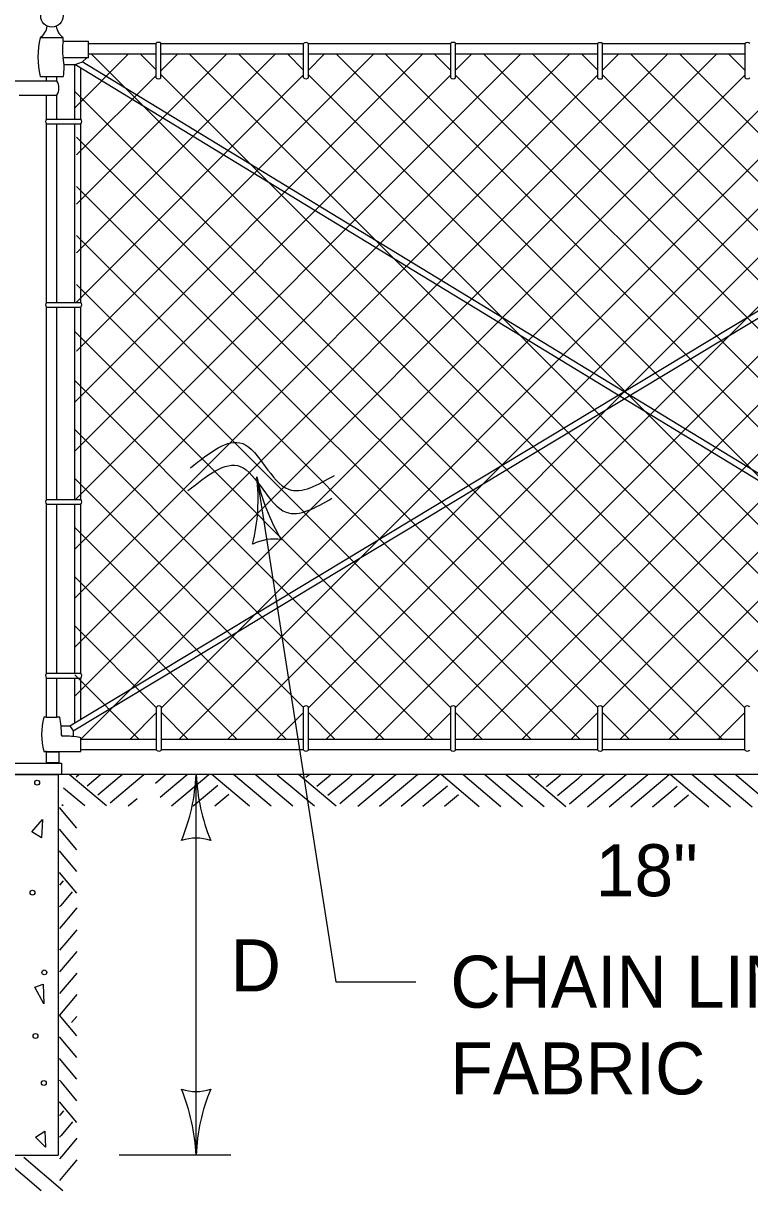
# Model space of a CAD drawing. Extents: x 49973.1 to 50021, y 49987.6 to 50015.4.
# Drawn here: x 49977.343 to 49978.181, y 50011.109 to 50012.456 of the extents above; entities that cross this region are included whole.
import ezdxf

# ---------------------------------------------------------------- set-up
doc = ezdxf.new("R2010")
doc.units = 0
for name, color, linetype in [('Level 1', 7, 'Continuous'), ('Level 2', 7, 'Continuous'), ('Level 3', 7, 'Continuous'), ('Level 6', 7, 'Continuous')]:
    doc.layers.add(name, color=color, linetype=linetype)

msp = doc.modelspace()

# ---------------------------------------------------------------- linework, layer by layer
at = {"layer": 'Level 1'}
for p, q in [((49977.4181, 50012.4351), (49977.3889, 50012.4351)), ((49977.4181, 50012.4161), (49977.4181, 50012.4351)), ((49977.4963, 50012.4322), (49977.4181, 50012.4322)), ((49977.496, 50012.3931), (49977.496, 50012.4328)), ((49977.5015, 50012.3931), (49977.5015, 50012.4328)), ((49977.6664, 50012.4322), (49977.5015, 50012.4322)), ((49977.6663, 50012.393), (49977.6663, 50012.4327)), ((49977.6718, 50012.393), (49977.6718, 50012.4327)), ((49977.8358, 50012.4322), (49977.6718, 50012.4322)), ((49977.8361, 50012.3931), (49977.8361, 50012.4328)), ((49978.0058, 50012.4322), (49977.8414, 50012.4322)), ((49977.8416, 50012.3931), (49977.8416, 50012.4328)), ((49978.0057, 50012.3928), (49978.0057, 50012.4325)), ((49978.0112, 50012.3928), (49978.0112, 50012.4325)), ((49978.1759, 50012.4322), (49978.0113, 50012.4322)), ((49978.1757, 50012.393), (49978.1757, 50012.4327)), ((49977.4181, 50012.4161), (49977.3889, 50012.4161)), ((49977.4022, 50012.3584), (49977.464, 50012.4202)), ((49977.4022, 50011.7362), (49978.0862, 50012.4202)), ((49977.4022, 50011.6796), (49978.1428, 50012.4202)), ((49977.4022, 50011.8492), (49977.9732, 50012.4202)), ((49977.4022, 50011.9058), (49977.9166, 50012.4202)), ((49977.4022, 50012.019), (49977.8034, 50012.4202)), ((49977.4044, 50012.2474), (49977.5772, 50012.4202)), ((49977.4044, 50012.191), (49977.6336, 50012.4202)), ((49977.4044, 50012.0778), (49977.7468, 50012.4202)), ((49977.411, 50012.4114), (49977.4162, 50012.4161)), ((49977.496, 50012.4202), (49977.4181, 50012.4202)), ((49977.4215, 50012.4202), (49978.1755, 50011.6662)), ((49977.4781, 50012.4202), (49977.496, 50012.4024)), ((49977.5015, 50012.4011), (49977.5206, 50012.4202)), ((49977.6663, 50012.4202), (49977.5015, 50012.4202)), ((49977.5022, 50011.6663), (49978.256, 50012.4202)), ((49977.5222, 50011.6298), (49978.3126, 50012.4202)), ((49977.5348, 50012.4202), (49978.3255, 50011.6298)), ((49977.5914, 50012.4202), (49978.3451, 50011.6668)), ((49977.648, 50012.4202), (49977.6663, 50012.4019)), ((49977.6718, 50012.4018), (49977.6902, 50012.4202)), ((49977.8363, 50012.4202), (49977.6718, 50012.4202)), ((49977.6718, 50011.6664), (49978.4256, 50012.4202)), ((49977.6918, 50011.6298), (49978.4822, 50012.4202)), ((49977.7044, 50012.4202), (49978.4946, 50011.6298)), ((49977.7609, 50012.4202), (49978.5149, 50011.6664)), ((49977.8175, 50012.4202), (49977.8361, 50012.4016)), ((49978.0058, 50012.4202), (49977.8414, 50012.4202)), ((49977.8416, 50012.4018), (49977.86, 50012.4202)), ((49977.8416, 50011.6665), (49978.5954, 50012.4202)), ((49977.8616, 50011.6298), (49978.6496, 50012.4178)), ((49977.8742, 50012.4202), (49978.6567, 50011.638)), ((49977.9307, 50012.4202), (49978.6567, 50011.6939)), ((49977.9873, 50012.4202), (49978.0057, 50012.4018)), ((49978.0112, 50012.4018), (49978.0296, 50012.4202)), ((49978.1756, 50012.4202), (49978.0113, 50012.4202)), ((49978.044, 50012.4202), (49978.6567, 50011.8072)), ((49978.1004, 50012.4202), (49978.6567, 50011.8637)), ((49978.157, 50012.4202), (49978.1757, 50012.4015)), ((49977.3899, 50012.4084), (49977.4027, 50012.4082)), ((49977.3965, 50011.6456), (49978.6588, 50012.4061)), ((49977.4022, 50012.3453), (49977.4022, 50012.4082)), ((49978.6581, 50011.6442), (49977.4024, 50012.4082)), ((49977.4027, 50012.4082), (49977.411, 50012.4114)), ((49977.4092, 50012.3454), (49977.4092, 50012.4041)), ((49978.6612, 50011.6505), (49977.4109, 50012.4113)), ((49977.2979, 50012.3894), (49977.3816, 50012.3894)), ((49977.3623, 50012.3947), (49977.3891, 50012.3947)), ((49977.3696, 50012.3894), (49977.3696, 50012.3947)), ((49977.3816, 50012.3894), (49977.3816, 50012.3947)), ((49977.4003, 50011.6397), (49978.6626, 50012.4002)), ((49977.4022, 50011.7928), (49978.0057, 50012.3963)), ((49977.4022, 50011.9624), (49977.8361, 50012.3963)), ((49977.4044, 50012.1344), (49977.6663, 50012.3963)), ((49977.4044, 50012.304), (49977.496, 50012.3956)), ((49977.409, 50011.6298), (49978.1757, 50012.3965)), ((49977.5015, 50012.3969), (49978.269, 50011.6298)), ((49977.5786, 50011.6298), (49978.3457, 50012.3969)), ((49977.6718, 50012.3965), (49978.4388, 50011.6298)), ((49977.7484, 50011.6298), (49978.5143, 50012.3957)), ((49977.8416, 50012.3962), (49978.6083, 50011.6298)), ((49978.0112, 50012.3963), (49978.6567, 50011.7508)), ((49977.4022, 50012.3773), (49978.1497, 50011.6298)), ((49977.3381, 50012.3729), (49977.3816, 50012.3729)), ((49977.3696, 50012.3453), (49977.3696, 50012.3729)), ((49977.3816, 50012.3453), (49977.3816, 50012.3729)), ((49977.918, 50011.6298), (49978.6544, 50012.3662)), ((49977.3695, 50012.3453), (49977.4092, 50012.3453)), ((49977.3695, 50012.3398), (49977.4092, 50012.3398)), ((49977.3696, 50012.134), (49977.3696, 50012.3398)), ((49977.3816, 50012.1341), (49977.3816, 50012.3398)), ((49977.4022, 50012.134), (49977.4022, 50012.3398)), ((49977.4092, 50012.1341), (49977.4092, 50012.3398)), ((49977.4044, 50012.3244), (49978.0995, 50011.6298)), ((49978.0112, 50011.6665), (49978.6544, 50012.3096)), ((49977.4044, 50012.2678), (49978.0057, 50011.6666)), ((49978.0312, 50011.6298), (49978.6544, 50012.253)), ((49977.4044, 50012.2112), (49977.9856, 50011.6298)), ((49978.0878, 50011.6298), (49978.6544, 50012.1964)), ((49977.4044, 50012.1546), (49977.929, 50011.6298)), ((49977.3696, 50012.134), (49977.4093, 50012.134)), ((49977.3696, 50012.1285), (49977.4093, 50012.1285)), ((49977.3696, 50011.9065), (49977.3696, 50012.1285)), ((49977.3816, 50011.9065), (49977.3816, 50012.1285)), ((49977.4022, 50011.9065), (49977.4022, 50012.1285)), ((49977.4092, 50011.9065), (49977.4092, 50012.1286)), ((49977.4022, 50012.1004), (49977.8361, 50011.6663)), ((49977.4022, 50012.0438), (49977.816, 50011.6298)), ((49977.4022, 50011.9872), (49977.7594, 50011.6298)), ((49977.4022, 50011.9306), (49977.6663, 50011.6665)), ((49977.3695, 50011.9065), (49977.4092, 50011.9065)), ((49977.3695, 50011.901), (49977.4092, 50011.901)), ((49977.3696, 50011.7062), (49977.3696, 50011.9009)), ((49977.3816, 50011.7061), (49977.3816, 50011.9009)), ((49977.4022, 50011.706), (49977.4022, 50011.9009)), ((49977.4092, 50011.706), (49977.4092, 50011.901)), ((49977.4022, 50011.8741), (49977.6464, 50011.6298)), ((49977.4022, 50011.8174), (49977.5898, 50011.6298)), ((49977.4022, 50011.7608), (49977.4967, 50011.6663)), ((49977.3696, 50011.6554), (49977.3696, 50011.7006)), ((49977.3697, 50011.7061), (49977.4094, 50011.7061)), ((49977.3697, 50011.7006), (49977.4094, 50011.7006)), ((49977.3816, 50011.6554), (49977.3816, 50011.7005)), ((49977.4022, 50011.7042), (49977.4766, 50011.6298)), ((49977.4022, 50011.649), (49977.4022, 50011.7005)), ((49977.4092, 50011.6533), (49977.4092, 50011.7005)), ((49977.4656, 50011.6298), (49977.4967, 50011.6609)), ((49977.4967, 50011.6173), (49977.4967, 50011.6675)), ((49977.5022, 50011.6173), (49977.5022, 50011.6675)), ((49977.5022, 50011.6608), (49977.5332, 50011.6298)), ((49977.6352, 50011.6298), (49977.6663, 50011.6609)), ((49977.6663, 50011.6173), (49977.6663, 50011.6675)), ((49977.6718, 50011.6173), (49977.6718, 50011.6675)), ((49977.6718, 50011.661), (49977.7029, 50011.6298)), ((49977.805, 50011.6298), (49977.8361, 50011.6609)), ((49977.8361, 50011.6173), (49977.8361, 50011.6675)), ((49977.8416, 50011.6173), (49977.8416, 50011.6675)), ((49977.8416, 50011.6609), (49977.8726, 50011.6298)), ((49977.9746, 50011.6298), (49978.0057, 50011.6609)), ((49978.0057, 50011.6173), (49978.0057, 50011.6675)), ((49978.0112, 50011.6173), (49978.0112, 50011.6675)), ((49978.0112, 50011.661), (49978.0424, 50011.6298)), ((49978.1444, 50011.6298), (49978.1755, 50011.6609)), ((49978.1755, 50011.6173), (49978.1755, 50011.6675)), ((49977.3696, 50011.6554), (49977.3664, 50011.6554)), ((49977.3696, 50011.6554), (49977.3816, 50011.6554)), ((49977.3849, 50011.6554), (49977.3816, 50011.6554)), ((49977.3863, 50011.6456), (49977.3966, 50011.6456)), ((49977.3966, 50011.6456), (49977.4004, 50011.6397)), ((49977.4004, 50011.6397), (49977.4005, 50011.6331)), ((49977.4967, 50011.6298), (49977.4091, 50011.6298)), ((49977.4092, 50011.6278), (49977.4092, 50011.6317)), ((49977.4092, 50011.6158), (49977.4092, 50011.6278)), ((49977.6663, 50011.6298), (49977.5022, 50011.6298)), ((49977.8361, 50011.6298), (49977.6718, 50011.6298)), ((49978.0057, 50011.6298), (49977.8416, 50011.6298)), ((49978.1755, 50011.6298), (49978.0112, 50011.6298)), ((49977.3664, 50011.6158), (49977.4092, 50011.6158)), ((49977.3696, 50011.6158), (49977.3686, 50011.6158)), ((49977.4967, 50011.6178), (49977.4091, 50011.6178)), ((49977.6663, 50011.6178), (49977.5022, 50011.6178)), ((49977.8361, 50011.6178), (49977.6718, 50011.6178)), ((49978.0057, 50011.6178), (49977.8416, 50011.6178)), ((49978.1755, 50011.6178), (49978.0112, 50011.6178)), ((49977.2529, 50011.5893), (49977.3829, 50011.5893)), ((49977.3829, 50011.5893), (49977.3829, 50011.1502)), ((49978.6782, 50011.5893), (49977.3829, 50011.5893)), ((49977.4388, 50011.5531), (49977.3959, 50011.5892)), ((49977.4038, 50011.5866), (49977.4069, 50011.5892)), ((49977.4165, 50011.5764), (49977.4319, 50011.5892)), ((49977.429, 50011.5659), (49977.4536, 50011.5865)), ((49977.4429, 50011.5565), (49977.4752, 50011.5836)), ((49977.4536, 50011.5865), (49977.4569, 50011.5892)), ((49977.4752, 50011.5836), (49977.482, 50011.5892)), ((49977.4953, 50011.5794), (49977.507, 50011.5892)), ((49977.5009, 50011.5632), (49977.532, 50011.5892)), ((49977.5138, 50011.5531), (49977.5569, 50011.5892)), ((49977.5138, 50011.5531), (49977.5569, 50011.5892)), ((49977.6039, 50011.5526), (49977.5604, 50011.5892)), ((49977.6289, 50011.5526), (49977.5854, 50011.5892)), ((49977.6539, 50011.5526), (49977.6104, 50011.5892)), ((49977.6789, 50011.5526), (49977.6359, 50011.5887)), ((49977.7039, 50011.5526), (49977.6604, 50011.5892)), ((49977.6689, 50011.5861), (49977.6726, 50011.5892)), ((49977.6816, 50011.5759), (49977.6973, 50011.589)), ((49977.6941, 50011.5654), (49977.7187, 50011.586)), ((49977.708, 50011.556), (49977.7403, 50011.5831)), ((49977.7187, 50011.586), (49977.7226, 50011.5892)), ((49977.7289, 50011.5526), (49977.7727, 50011.5892)), ((49977.7403, 50011.5831), (49977.7477, 50011.5892)), ((49977.7539, 50011.5526), (49977.7977, 50011.5892)), ((49977.7789, 50011.5526), (49977.8226, 50011.5892)), ((49977.869, 50011.5521), (49977.8249, 50011.5892)), ((49977.894, 50011.5521), (49977.8499, 50011.5892)), ((49977.919, 50011.5521), (49977.8749, 50011.5892)), ((49977.901, 50011.5882), (49977.8999, 50011.5892)), ((49977.944, 50011.5521), (49977.901, 50011.5882)), ((49977.969, 50011.5521), (49977.9249, 50011.5892)), ((49977.934, 50011.5856), (49977.9383, 50011.5892)), ((49977.9467, 50011.5754), (49977.9624, 50011.5885)), ((49977.9592, 50011.5649), (49977.9838, 50011.5855)), ((49977.9624, 50011.5885), (49977.9633, 50011.5892)), ((49977.9731, 50011.5555), (49978.0054, 50011.5826)), ((49977.9838, 50011.5855), (49977.9883, 50011.5892)), ((49977.994, 50011.5521), (49978.0384, 50011.5892)), ((49978.0054, 50011.5826), (49978.0134, 50011.5892)), ((49978.019, 50011.5521), (49978.0634, 50011.5892)), ((49978.044, 50011.5521), (49978.0883, 50011.5892)), ((49978.1341, 50011.5516), (49978.0894, 50011.5892)), ((49978.1591, 50011.5516), (49978.1144, 50011.5892)), ((49978.1841, 50011.5516), (49978.1394, 50011.5892)), ((49978.1661, 50011.5877), (49978.1644, 50011.5892)), ((49978.2091, 50011.5516), (49978.1661, 50011.5877)), ((49977.4138, 50011.5531), (49977.3892, 50011.5737)), ((49977.5388, 50011.5531), (49977.5672, 50011.5769)), ((49977.5638, 50011.5531), (49977.5801, 50011.5668)), ((49977.8039, 50011.5526), (49977.8323, 50011.5764)), ((49977.8289, 50011.5526), (49977.8452, 50011.5663)), ((49978.069, 50011.5521), (49978.0974, 50011.5759)), ((49978.094, 50011.5521), (49978.1103, 50011.5658)), ((49977.3888, 50011.5531), (49977.3875, 50011.5542)), ((49977.4638, 50011.5531), (49977.4742, 50011.5618)), ((49977.4047, 50011.5275), (49977.3848, 50011.5512)), ((49977.4047, 50011.5025), (49977.3848, 50011.5262)), ((49977.3863, 50011.4995), (49977.3848, 50011.5012)), ((49977.4047, 50011.4775), (49977.3863, 50011.4995)), ((49977.4047, 50011.4525), (49977.3848, 50011.4762)), ((49977.3889, 50011.4665), (49977.3847, 50011.4615)), ((49977.3991, 50011.4538), (49977.386, 50011.4381)), ((49977.386, 50011.4381), (49977.3848, 50011.4366)), ((49977.4047, 50011.4354), (49977.389, 50011.4167)), ((49977.389, 50011.4167), (49977.3848, 50011.4116)), ((49977.4047, 50011.4103), (49977.3919, 50011.3951)), ((49977.3919, 50011.3951), (49977.3848, 50011.3865)), ((49977.4047, 50011.3853), (49977.3848, 50011.3615)), ((49977.4047, 50011.3603), (49977.3848, 50011.3365)), ((49977.4047, 50011.3354), (49977.3848, 50011.3117)), ((49977.4047, 50011.288), (49977.3848, 50011.3117)), ((49977.4047, 50011.3103), (49977.3986, 50011.3031)), ((49977.4047, 50011.263), (49977.3848, 50011.2867)), ((49977.4047, 50011.238), (49977.3848, 50011.2617)), ((49977.3868, 50011.2344), (49977.3848, 50011.2367)), ((49977.4047, 50011.213), (49977.3868, 50011.2344)), ((49977.4047, 50011.188), (49977.3848, 50011.2117)), ((49977.3852, 50011.1964), (49977.3848, 50011.1959)), ((49977.3894, 50011.2014), (49977.3852, 50011.1964)), ((49977.3996, 50011.1887), (49977.3865, 50011.173)), ((49977.3865, 50011.173), (49977.3848, 50011.1709)), ((49977.4047, 50011.1697), (49977.3895, 50011.1516)), ((49977.2529, 50011.1502), (49977.3829, 50011.1502)), ((49977.3895, 50011.1516), (49977.3848, 50011.1459)), ((49977.3636, 50011.1092), (49977.3183, 50011.1473)), ((49977.3886, 50011.1092), (49977.3433, 50011.1473)), ((49977.4047, 50011.1446), (49977.3924, 50011.13)), ((49977.3924, 50011.13), (49977.3848, 50011.1208))]:
    msp.add_line(p, q, dxfattribs=at)
msp.add_lwpolyline([(49977.3889, 50012.4351), (49977.3889, 50012.4393), (49977.3623, 50012.4393)], dxfattribs=at)
for points in [[(49977.3697, 50011.6026), (49977.3697, 50011.6156), (49977.3838, 50011.6156), (49977.3838, 50011.6026)], [(49977.2813, 50011.5893), (49977.2813, 50011.6024), (49977.3868, 50011.6024), (49977.3868, 50011.5893)], [(49977.3527, 50011.523), (49977.3651, 50011.5374), (49977.3637, 50011.5162)], [(49977.3561, 50011.3439), (49977.3657, 50011.3474), (49977.3664, 50011.3247)], [(49977.3568, 50011.171), (49977.3678, 50011.1779), (49977.3685, 50011.1594)]]:
    msp.add_lwpolyline(points, close=True, dxfattribs=at)
for centre, radius in [((49977.3759, 50012.4644), 0.013), ((49977.3589, 50011.5799), 0.00279), ((49977.3534, 50011.453), 0.00279), ((49977.3671, 50011.361), 0.00279), ((49977.3569, 50011.2876), 0.00279), ((49977.3665, 50011.2334), 0.00279)]:
    msp.add_circle(centre, radius, dxfattribs=at)
for centre, radius, start, end in [((49977.351, 50012.4555), 0.0197, 305.1337, 351.7381), ((49977.4003, 50012.4555), 0.0197, 188.9769, 234.8663), ((49977.4604, 50012.417), 0.1006, 167.1929, 192.8056), ((49977.4334, 50012.4256), 0.0455, 167.94, 192.0471), ((49977.4988, 50012.4296), 0.00424, 49.8072, 130.5105), ((49977.6691, 50012.4295), 0.00424, 49.8072, 130.5105), ((49977.8389, 50012.4296), 0.00424, 49.8072, 130.5105), ((49978.0085, 50012.4293), 0.00424, 49.8072, 130.5105), ((49978.1785, 50012.4295), 0.00424, 49.8072, 130.5105), ((49977.3324, 50012.4049), 0.0576, 349.8438, 11.2436), ((49977.3673, 50012.3812), 0.0166, 330.1626, 29.8393), ((49977.4988, 50012.3961), 0.00408, 227.6835, 312.675), ((49977.6691, 50012.396), 0.00408, 227.6835, 312.675), ((49977.8389, 50012.3961), 0.00408, 227.6835, 312.675), ((49978.0085, 50012.3958), 0.00408, 227.6835, 312.675), ((49978.1785, 50012.396), 0.00408, 227.6835, 312.675), ((49977.3725, 50012.3426), 0.00408, 137.6835, 222.675), ((49977.406, 50012.3426), 0.00424, 319.8072, 40.5105), ((49977.3726, 50012.1313), 0.00408, 137.6835, 222.675), ((49977.4061, 50012.1313), 0.00424, 319.8072, 40.5105), ((49977.3725, 50011.9038), 0.00408, 137.6835, 222.675), ((49977.406, 50011.9038), 0.00424, 319.8072, 40.5105), ((49977.3727, 50011.7034), 0.00408, 137.6835, 222.675), ((49977.4062, 50011.7034), 0.00424, 319.8072, 40.5105), ((49977.4995, 50011.6643), 0.00424, 49.4895, 130.1928), ((49977.6691, 50011.6643), 0.00424, 49.4895, 130.1928), ((49977.8389, 50011.6643), 0.00424, 49.4895, 130.1928), ((49978.0085, 50011.6643), 0.00424, 49.4895, 130.1928), ((49978.1783, 50011.6643), 0.00424, 49.4895, 130.1928), ((49977.4432, 50011.6356), 0.0793, 165.5423, 194.4548), ((49977.2945, 50011.6374), 0.0923, 358.48, 11.2832), ((49977.3887, 50011.6355), 0.00206, 195.7264, 250.6739), ((49977.3913, 50011.5448), 0.0888, 78.3626, 92.1259), ((49977.4995, 50011.6203), 0.00408, 227.325, 312.3165), ((49977.6691, 50011.6203), 0.00408, 227.325, 312.3165), ((49977.8389, 50011.6203), 0.00408, 227.325, 312.3165), ((49978.0085, 50011.6203), 0.00408, 227.325, 312.3165), ((49978.1783, 50011.6203), 0.00408, 227.325, 312.3165)]:
    msp.add_arc(centre, radius, start, end, dxfattribs=at)
at = {"layer": 'Level 3'}
for p, q in [((49977.6124, 50011.9328), (49977.7035, 50011.3503)), ((49977.5422, 50011.1502), (49977.5422, 50011.5893)), ((49977.7035, 50011.3503), (49977.7957, 50011.3503)), ((49977.5822, 50011.1502), (49977.4536, 50011.1502))]:
    msp.add_line(p, q, dxfattribs=at)
for centre, radius, start, end in [((49977.3915, 50011.9075), 0.2223, 346.3498, 6.5333), ((49977.8405, 50011.9801), 0.233, 191.7211, 210.971), ((49977.6322, 50011.8061), 0.0548, 81.0326, 116.755), ((49977.3201, 50011.5985), 0.2223, 337.456, 357.6395), ((49977.775, 50011.6008), 0.233, 182.8273, 202.0772), ((49977.5422, 50011.4611), 0.0548, 72.1388, 107.8612), ((49977.5422, 50011.2784), 0.0548, 252.1388, 287.8612), ((49977.3095, 50011.1387), 0.233, 2.8273, 22.0772), ((49977.7644, 50011.1411), 0.2223, 157.456, 177.6395)]:
    msp.add_arc(centre, radius, start, end, dxfattribs=at)
at = {"layer": 'Level 6'}
for points in [[(49977.5358, 50011.9432), (49977.596, 50011.9711), (49977.649, 50011.9183), (49977.7019, 50011.9344)], [(49977.5329, 50011.9168), (49977.5931, 50011.9447), (49977.6461, 50011.8919), (49977.699, 50011.908)]]:
    msp.add_spline(points, degree=3, dxfattribs=at)

# ---------------------------------------------------------------- texts
at = {"layer": 'Level 2'}
for s, p in [('18" ', (49978.0035, 50011.4489)), ('D', (49977.5822, 50011.3391)), ('CHAIN LINK', (49977.8357, 50011.3203)), ('FABRIC', (49977.8357, 50011.2203))]:
    msp.add_text(s, height=0.06, dxfattribs=at).set_placement(p)

doc.saveas('drawing.dxf')
